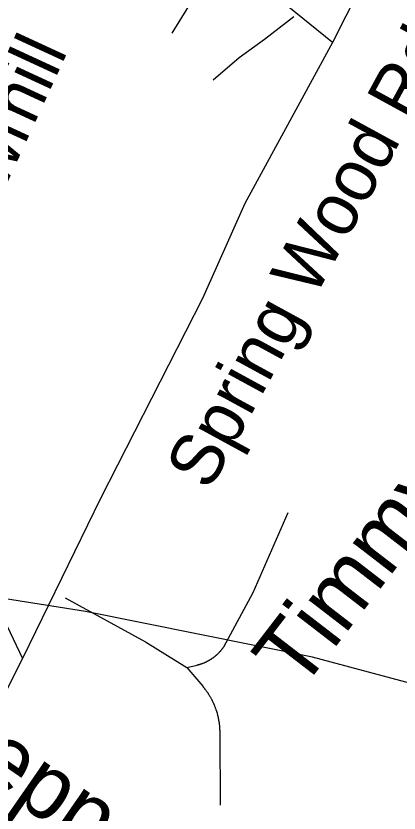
# Model space of a CAD drawing. Extents: x 1268485 to 1426702, y 514839 to 616766.
# Drawn here: x 1383035 to 1383519, y 558549 to 559557 of the extents above; entities that cross this region are included whole.
import ezdxf

# ---------------------------------------------------------------- set-up
doc = ezdxf.new("R2010")
doc.units = 0
for name, color, linetype in [('Old_Level_10', 7, 'Continuous'), ('Old_Level_11', 7, 'Continuous'), ('Old_Level_32', 7, 'Continuous'), ('Old_Level_35', 7, 'Continuous'), ('Old_Level_56', 7, 'Continuous')]:
    doc.layers.add(name, color=color, linetype=linetype)

msp = doc.modelspace()

# ---------------------------------------------------------------- linework, layer by layer
at = {"layer": 'Old_Level_32'}
for points in [[(1383702.976, 559956.953), (1383618.561, 559859.036), (1383561.174, 559768.273), (1383537.108, 559725.67), (1383435.114, 559523.735)], [(1383066.876, 559740.48), (1382948.558, 559522.997), (1382889.739, 559395.591), (1382841.607, 559310.385), (1382825.726, 559261.044), (1382828.744, 559219.085), (1382839.756, 559177.39), (1382900.846, 559058.472), (1382939.722, 558956.595), (1382987.854, 558860.275), (1383043.147, 558745.013)], [(1383435.114, 559523.735), (1383377.903, 559570.077), (1383255.723, 559629.35), (1383211.294, 559649.726), (1383066.876, 559740.48)], [(1383435.114, 559523.735), (1383324.218, 559320.386), (1383270.533, 559199.987), (1383141.505, 558947.334), (1383043.147, 558745.013)], [(1383043.147, 558745.013), (1382902.668, 558466.219), (1382857.408, 558403.127), (1382827.235, 558354.828), (1382799.03, 558262.723), (1382795.554, 558215.962), (1382800.881, 558170.479), (1382822.368, 558028.148)]]:
    msp.add_lwpolyline(points, dxfattribs=at)
at = {"layer": 'Old_Level_35'}
for p, q in [((1383250.699, 558733.453), (1383263.72, 558736.632)), ((1383250.699, 558733.453), (1383270.897, 558709.821)), ((1383292.53, 558650.355), (1383293.145, 558559.672))]:
    msp.add_line(p, q, dxfattribs=at)
for points in [[(1383280.842, 559611.794), (1383272.537, 559597.133), (1383252.852, 559569.809), (1383231.732, 559535.463)], [(1383386.341, 559556.071), (1383348.919, 559527.62), (1383317.136, 559504.552), (1383284.328, 559476.1)], [(1383297.451, 558759.7), (1383334.873, 558828.238), (1383379.165, 558929.381)], [(1383096.91, 558821.626), (1383198.411, 558765.8), (1383250.699, 558733.453)], [(1383263.72, 558736.632), (1383264.13, 558736.734), (1383264.54, 558736.837), (1383264.95, 558736.939), (1383265.361, 558737.042), (1383265.771, 558737.144), (1383266.283, 558737.247), (1383266.591, 558737.4), (1383267.001, 558737.503), (1383267.411, 558737.605), (1383267.924, 558737.759), (1383268.231, 558737.862), (1383268.641, 558738.015), (1383269.052, 558738.118), (1383269.359, 558738.272), (1383269.872, 558738.425), (1383270.282, 558738.58), (1383270.589, 558738.682), (1383271, 558738.887), (1383271.41, 558738.99), (1383271.717, 558739.143), (1383272.23, 558739.297), (1383272.64, 558739.502), (1383273.05, 558739.605), (1383273.358, 558739.81), (1383273.768, 558740.015), (1383274.075, 558740.117), (1383274.485, 558740.322), (1383274.896, 558740.476), (1383275.203, 558740.681), (1383275.613, 558740.886), (1383276.023, 558741.04), (1383276.331, 558741.245), (1383276.741, 558741.45), (1383277.151, 558741.604), (1383277.459, 558741.809), (1383277.869, 558742.014), (1383278.279, 558742.27), (1383278.586, 558742.424), (1383278.997, 558742.629), (1383279.407, 558742.886), (1383279.714, 558743.039), (1383280.124, 558743.296), (1383280.534, 558743.501), (1383280.842, 558743.757), (1383281.252, 558743.962), (1383281.457, 558744.167), (1383281.867, 558744.424), (1383282.277, 558744.629), (1383282.585, 558744.884), (1383282.995, 558745.141), (1383283.405, 558745.397), (1383283.61, 558745.602), (1383284.02, 558745.859), (1383284.328, 558746.115), (1383284.635, 558746.372), (1383285.046, 558746.627), (1383285.353, 558746.884), (1383285.763, 558747.14), (1383285.968, 558747.397), (1383286.378, 558747.602), (1383286.789, 558747.96), (1383286.994, 558748.165), (1383287.404, 558748.422), (1383287.609, 558748.73), (1383288.019, 558748.986), (1383288.224, 558749.293), (1383288.634, 558749.55), (1383288.839, 558749.857), (1383289.249, 558750.113), (1383289.454, 558750.421), (1383289.864, 558750.678), (1383290.172, 558750.985), (1383290.479, 558751.293), (1383290.787, 558751.549), (1383291.095, 558751.856), (1383291.402, 558752.164), (1383291.607, 558752.523), (1383292.017, 558752.831), (1383292.222, 558753.138), (1383292.53, 558753.446), (1383292.838, 558753.753), (1383293.145, 558754.061), (1383293.35, 558754.369), (1383293.658, 558754.676), (1383293.965, 558754.984), (1383294.273, 558755.291), (1383294.478, 558755.65), (1383294.786, 558756.009), (1383294.991, 558756.317), (1383295.298, 558756.624), (1383295.503, 558756.932), (1383295.708, 558757.29), (1383296.118, 558757.649), (1383296.426, 558758.008), (1383296.631, 558758.315), (1383296.836, 558758.623), (1383297.144, 558758.982), (1383297.246, 558759.29), (1383297.451, 558759.7)], [(1383270.897, 558709.821), (1383271.41, 558709.308), (1383271.717, 558708.795), (1383272.127, 558708.334), (1383272.64, 558707.77), (1383273.05, 558707.257), (1383273.358, 558706.745), (1383273.768, 558706.232), (1383274.075, 558705.669), (1383274.588, 558705.207), (1383274.998, 558704.694), (1383275.408, 558704.131), (1383275.716, 558703.618), (1383276.126, 558703.054), (1383276.536, 558702.541), (1383276.844, 558701.978), (1383277.254, 558701.413), (1383277.664, 558700.952), (1383277.869, 558700.388), (1383278.279, 558699.825), (1383278.586, 558699.26), (1383278.997, 558698.697), (1383279.202, 558698.184), (1383279.612, 558697.62), (1383280.022, 558697.056), (1383280.227, 558696.492), (1383280.637, 558695.929), (1383281.047, 558695.314), (1383281.252, 558694.749), (1383281.662, 558694.186), (1383281.867, 558693.621), (1383282.277, 558693.058), (1383282.482, 558692.443), (1383282.79, 558691.879), (1383283.098, 558691.315), (1383283.405, 558690.7), (1383283.61, 558690.136), (1383283.918, 558689.572), (1383284.225, 558688.957), (1383284.533, 558688.393), (1383284.738, 558687.727), (1383285.046, 558687.214), (1383285.251, 558686.547), (1383285.456, 558685.932), (1383285.763, 558685.369), (1383285.968, 558684.753), (1383286.276, 558684.138), (1383286.481, 558683.574), (1383286.789, 558682.959), (1383286.891, 558682.293), (1383287.096, 558681.678), (1383287.404, 558681.062), (1383287.609, 558680.498), (1383287.711, 558679.883), (1383288.019, 558679.268), (1383288.224, 558678.602), (1383288.326, 558677.987), (1383288.634, 558677.371), (1383288.737, 558676.756), (1383289.044, 558676.141), (1383289.147, 558675.526), (1383289.352, 558674.859), (1383289.454, 558674.244), (1383289.659, 558673.629), (1383289.762, 558672.963), (1383289.967, 558672.296), (1383290.172, 558671.681), (1383290.274, 558671.066), (1383290.377, 558670.451), (1383290.479, 558669.835), (1383290.582, 558669.118), (1383290.787, 558668.503), (1383290.89, 558667.887), (1383290.992, 558667.272), (1383291.095, 558666.555), (1383291.3, 558665.939), (1383291.402, 558665.324), (1383291.505, 558664.607), (1383291.607, 558663.991), (1383291.607, 558663.376), (1383291.71, 558662.71), (1383291.915, 558662.043), (1383291.915, 558661.428), (1383292.017, 558660.762), (1383292.017, 558660.147), (1383292.12, 558659.48), (1383292.12, 558658.814), (1383292.222, 558658.199), (1383292.222, 558657.481), (1383292.222, 558656.866), (1383292.325, 558656.251), (1383292.325, 558655.584), (1383292.325, 558654.918), (1383292.53, 558654.251), (1383292.53, 558653.636), (1383292.53, 558652.919), (1383292.53, 558652.303), (1383292.53, 558651.688), (1383292.53, 558651.022), (1383292.53, 558650.355)]]:
    msp.add_lwpolyline(points, dxfattribs=at)
at = {"layer": 'Old_Level_56'}
msp.add_lwpolyline([(1384292.317, 558369.929), (1384258.758, 558392.615), (1384211.76, 558443.585), (1384156.924, 558502.717), (1384097.523, 558533.928), (1383966.442, 558582.789), (1383628.59, 558687.838), (1383409.663, 558746.472), (1383122.685, 558804.275), (1382845.43, 558848.076), (1382711.745, 558866.975), (1382577.894, 558877.674), (1382307.955, 558887.31), (1381956.21, 558908.6), (1381788.281, 558916.183), (1381678.19, 558914.397), (1381556.019, 558908.853), (1381453.812, 558901.106), (1381355.442, 558885.078), (1381190.142, 558824.575), (1381080.965, 558768.745), (1380981.345, 558700.717), (1380932.616, 558665.681)], dxfattribs=at)

# ---------------------------------------------------------------- texts
at = {"layer": 'Old_Level_10'}
for s, rotation, p in [('Timmy Ct', 52.375844, (1383394.494, 558701.793)), ('Pepper Ln', 325.260519, (1382918.652, 558643.695))]:
    msp.add_text(s, height=82.0208, rotation=rotation, dxfattribs=at).set_placement(p)
at = {"layer": 'Old_Level_11'}
for s, height, rotation, p in [('Spring Wood Rd.', 65.61666, 61.394219, (1383279.149, 558955.285)), ('Sawmill', 65.6167, 65.218964, (1382974.057, 559238.451))]:
    msp.add_text(s, height=height, rotation=rotation, dxfattribs=at).set_placement(p)

doc.saveas('drawing.dxf')
